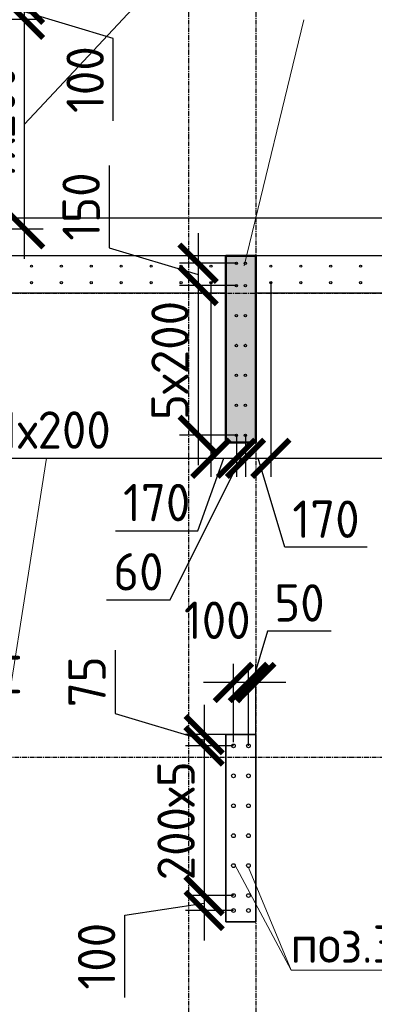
# Model space of a CAD drawing. Header units: millimetres. Extents: x -93479 to 1057970, y -66333 to 172656.
# Tile 442 of 473: x 985181 to 987551, y 47910 to 54488. Entities that reach past the tile are written whole.
import ezdxf

# ---------------------------------------------------------------- set-up
doc = ezdxf.new("R2010")
doc.units = ezdxf.units.MM
doc.linetypes.add('______5', pattern=[1100, 800, -100, 100, -100])
doc.linetypes.add('осевая', pattern=[50.8, 31.75, -6.35, 6.35, -6.35])
for name, color, linetype, lineweight in [('0 Фундамент', 5, 'Continuous', 30), ('1 Стены', 3, 'Continuous', 30), ('Конструкции 0.5', 5, 'Continuous', 50), ('Оси', 40, '______5', 18), ('подоснова', 151, 'Continuous', 5), ('РАЗМЕРЫ', 7, 'Continuous', 9), ('СТЕНЫ', 3, 'Continuous', 30)]:
    doc.layers.add(name, color=color, linetype=linetype, lineweight=lineweight)
doc.layers.add('Колонна_ бетон', color=7, linetype='Continuous', lineweight=50, true_color=0xb4b496)
doc.styles.add('GOST-2.304_Type-B', font='GOST_Common.ttf')
doc.dimstyles.new('СПДС', dxfattribs={"dimscale": 100, "dimtxt": 2.5, "dimasz": 2.5, "dimexe": 1.25, "dimexo": 0, "dimtad": 1, "dimdec": 0, "dimtxsty": 'GOST-2.304_Type-B', "dimblk": 'ARCHTICK', "dimcen": 2.5, "dimdle": 2, "dimadec": 0, "dimazin": 2, "dimtfac": 0.75, "dimtdec": 0, "dimtmove": 1, "dimatfit": 3, "dimfxl": 1, "dimtolj": 1, "dimarcsym": 1})

# ---------------------------------------------------------------- blocks, each defined once
blk = doc.blocks.new('_ArchTick')
at = {"color": 0, "linetype": 'ByBlock', "const_width": 0.15}
blk.add_lwpolyline([(-0.5, -0.5), (0.5, 0.5)], dxfattribs=at)
blk = doc.blocks.new('*D1047')
at = {"layer": 'DEFPOINTS', "color": 0, "ltscale": 100, "transparency": 16777216}
for p in [(986622.4, 49711.4), (986413.7, 49636.4), (986609.3, 49636.4)]:
    blk.add_point(p, dxfattribs=at)
at = {"layer": 'РАЗМЕРЫ', "color": 0, "lineweight": -2, "transparency": 16777216}
for p, q in [((985818.8, 50276.6), (985818.8, 49852.3)), ((986413.7, 49911.4), (986413.7, 49436.4)), ((985818.8, 49852.3), (986413.7, 49673.9)), ((986622.4, 49711.4), (986288.7, 49711.4)), ((986609.3, 49636.4), (986288.7, 49636.4))]:
    blk.add_line(p, q, dxfattribs=at)
at = {"layer": 'РАЗМЕРЫ', "color": 0, "lineweight": -2, "ltscale": 100, "transparency": 16777216, "xscale": 250, "yscale": 250, "zscale": 250}
for p, rotation in [((986413.7, 49711.4), 270), ((986413.7, 49636.4), 90)]:
    blk.add_blockref('_ArchTick', p, dxfattribs=dict(at, rotation=rotation))
at = {"layer": 'РАЗМЕРЫ', "color": 0, "ltscale": 100, "transparency": 16777216, "insert": (985630.9, 50064.5), "char_height": 250, "attachment_point": 5, "rotation": 90, "style": 'GOST-2.304_Type-B'}
blk.add_mtext('\\A1;75', dxfattribs=at)
blk = doc.blocks.new('*D1048')
at = {"layer": 'DEFPOINTS', "color": 0, "ltscale": 100, "transparency": 16777216}
for p in [(986609.3, 49636.4), (986413.7, 48636.4), (986609.3, 48636.4)]:
    blk.add_point(p, dxfattribs=at)
at = {"layer": 'РАЗМЕРЫ', "color": 0, "lineweight": -2, "transparency": 16777216}
for p, q in [((986413.7, 49836.4), (986413.7, 48436.4)), ((986609.3, 49636.4), (986288.7, 49636.4)), ((986609.3, 48636.4), (986288.7, 48636.4))]:
    blk.add_line(p, q, dxfattribs=at)
at = {"layer": 'РАЗМЕРЫ', "color": 0, "lineweight": -2, "ltscale": 100, "transparency": 16777216, "xscale": 250, "yscale": 250, "zscale": 250}
for p, rotation in [((986413.7, 49636.4), 90), ((986413.7, 48636.4), 270)]:
    blk.add_blockref('_ArchTick', p, dxfattribs=dict(at, rotation=rotation))
at = {"layer": 'РАЗМЕРЫ', "color": 0, "ltscale": 100, "transparency": 16777216, "insert": (986226, 49136.4), "char_height": 250, "attachment_point": 5, "rotation": 90, "style": 'GOST-2.304_Type-B'}
blk.add_mtext('\\A1;200х5', dxfattribs=at)
blk = doc.blocks.new('*D1049')
at = {"layer": 'DEFPOINTS', "color": 0, "ltscale": 100, "transparency": 16777216}
for p in [(986609.3, 48636.4), (986413.7, 48536.4), (986609.3, 48536.4)]:
    blk.add_point(p, dxfattribs=at)
at = {"layer": 'РАЗМЕРЫ', "color": 0, "lineweight": -2, "transparency": 16777216}
for p, q in [((986413.7, 48836.4), (986413.7, 48336.4)), ((986609.3, 48636.4), (986288.7, 48636.4)), ((985882.4, 48506.3), (986413.7, 48586.4)), ((985882.4, 47955.8), (985882.4, 48506.3)), ((986609.3, 48536.4), (986288.7, 48536.4))]:
    blk.add_line(p, q, dxfattribs=at)
at = {"layer": 'РАЗМЕРЫ', "color": 0, "lineweight": -2, "ltscale": 100, "transparency": 16777216, "xscale": 250, "yscale": 250, "zscale": 250}
for p, rotation in [((986413.7, 48636.4), 270), ((986413.7, 48536.4), 90)]:
    blk.add_blockref('_ArchTick', p, dxfattribs=dict(at, rotation=rotation))
at = {"layer": 'РАЗМЕРЫ', "color": 0, "ltscale": 100, "transparency": 16777216, "insert": (985694.8, 48231.1), "char_height": 250, "attachment_point": 5, "rotation": 90, "style": 'GOST-2.304_Type-B'}
blk.add_mtext('\\A1;100', dxfattribs=at)
blk = doc.blocks.new('*D1050')
at = {"layer": 'DEFPOINTS', "color": 0, "ltscale": 100, "transparency": 16777216}
for p in [(986709.7, 50060), (986759.3, 49711.4), (986709.7, 49636.4)]:
    blk.add_point(p, dxfattribs=at)
at = {"layer": 'РАЗМЕРЫ', "color": 0, "lineweight": -2, "transparency": 16777216}
for p, q in [((986837.7, 50403.9), (986734.5, 50060)), ((987263, 50403.9), (986837.7, 50403.9)), ((986709.7, 49636.4), (986709.7, 50185)), ((986759.3, 49711.4), (986759.3, 50185)), ((986959.3, 50060), (986509.7, 50060))]:
    blk.add_line(p, q, dxfattribs=at)
at = {"layer": 'РАЗМЕРЫ', "color": 0, "lineweight": -2, "ltscale": 100, "transparency": 16777216, "xscale": 250, "yscale": 250, "zscale": 250}
blk.add_blockref('_ArchTick', (986709.7, 50060), dxfattribs=at)
at = {"layer": 'РАЗМЕРЫ', "color": 0, "lineweight": -2, "ltscale": 100, "transparency": 16777216, "xscale": 250, "yscale": 250, "zscale": 250, "rotation": 180}
blk.add_blockref('_ArchTick', (986759.3, 50060), dxfattribs=at)
at = {"layer": 'РАЗМЕРЫ', "color": 0, "ltscale": 100, "transparency": 16777216, "insert": (987050.3, 50591.5), "char_height": 250, "attachment_point": 5, "style": 'GOST-2.304_Type-B'}
blk.add_mtext('\\A1;50', dxfattribs=at)
blk = doc.blocks.new('*D1051')
at = {"layer": 'DEFPOINTS', "color": 0, "ltscale": 100, "transparency": 16777216}
for p in [(986609.3, 50060), (986609.3, 49661.4), (986709.7, 49636.4)]:
    blk.add_point(p, dxfattribs=at)
at = {"layer": 'РАЗМЕРЫ', "color": 0, "lineweight": -2, "transparency": 16777216}
for p, q in [((986609.3, 49661.4), (986609.3, 50185)), ((986709.7, 49636.4), (986709.7, 50185)), ((986909.7, 50060), (986409.3, 50060))]:
    blk.add_line(p, q, dxfattribs=at)
at = {"layer": 'РАЗМЕРЫ', "color": 0, "lineweight": -2, "ltscale": 100, "transparency": 16777216, "xscale": 250, "yscale": 250, "zscale": 250}
blk.add_blockref('_ArchTick', (986609.3, 50060), dxfattribs=at)
at = {"layer": 'РАЗМЕРЫ', "color": 0, "lineweight": -2, "ltscale": 100, "transparency": 16777216, "xscale": 250, "yscale": 250, "zscale": 250, "rotation": 180}
blk.add_blockref('_ArchTick', (986709.7, 50060), dxfattribs=at)
at = {"layer": 'РАЗМЕРЫ', "color": 0, "ltscale": 100, "transparency": 16777216, "insert": (986501.3, 50475.6), "char_height": 250, "attachment_point": 5, "style": 'GOST-2.304_Type-B'}
blk.add_mtext('\\A1;100', dxfattribs=at)
blk = doc.blocks.new('*D1153')
at = {"layer": 'DEFPOINTS', "color": 0, "ltscale": 100, "transparency": 16777216}
for p in [(984526.3, 54491.4), (985212.8, 54491.4), (984519.3, 53091.4)]:
    blk.add_point(p, dxfattribs=at)
at = {"layer": 'РАЗМЕРЫ', "color": 0, "lineweight": -2, "transparency": 16777216}
for p, q in [((985212.8, 52891.4), (985212.8, 54691.4)), ((984526.3, 54491.4), (985337.8, 54491.4)), ((984519.3, 53091.4), (985337.8, 53091.4))]:
    blk.add_line(p, q, dxfattribs=at)
at = {"layer": 'РАЗМЕРЫ', "color": 0, "lineweight": -2, "ltscale": 100, "transparency": 16777216, "xscale": 250, "yscale": 250, "zscale": 250}
for p, rotation in [((985212.8, 54491.4), 90), ((985212.8, 53091.4), 270)]:
    blk.add_blockref('_ArchTick', p, dxfattribs=dict(at, rotation=rotation))
at = {"layer": 'РАЗМЕРЫ', "color": 0, "ltscale": 100, "transparency": 16777216, "insert": (985024.9, 53791.4), "char_height": 250, "attachment_point": 5, "rotation": 90, "style": 'GOST-2.304_Type-B'}
blk.add_mtext('\\A1;7х200', dxfattribs=at)
blk = doc.blocks.new('*D1154')
at = {"layer": 'DEFPOINTS', "color": 0, "ltscale": 100, "transparency": 16777216}
for p in [(984519.7, 54591.4), (985211.8, 54591.4), (984705.4, 54491.4)]:
    blk.add_point(p, dxfattribs=at)
at = {"layer": 'РАЗМЕРЫ', "color": 0, "lineweight": -2, "transparency": 16777216}
for p, q in [((985211.8, 54291.4), (985211.8, 54791.4)), ((984519.7, 54591.4), (985336.8, 54591.4)), ((985805.9, 54363.1), (985211.8, 54541.4)), ((984705.4, 54491.4), (985336.8, 54491.4)), ((985805.9, 53812.7), (985805.9, 54363.1))]:
    blk.add_line(p, q, dxfattribs=at)
at = {"layer": 'РАЗМЕРЫ', "color": 0, "lineweight": -2, "ltscale": 100, "transparency": 16777216, "xscale": 250, "yscale": 250, "zscale": 250}
for p, rotation in [((985211.8, 54591.4), 270), ((985211.8, 54491.4), 90)]:
    blk.add_blockref('_ArchTick', p, dxfattribs=dict(at, rotation=rotation))
at = {"layer": 'РАЗМЕРЫ', "color": 0, "ltscale": 100, "transparency": 16777216, "insert": (985618.3, 54087.9), "char_height": 250, "attachment_point": 5, "rotation": 90, "style": 'GOST-2.304_Type-B'}
blk.add_mtext('\\A1;100', dxfattribs=at)
blk = doc.blocks.new('*D1236')
at = {"layer": 'DEFPOINTS', "color": 0, "ltscale": 100, "transparency": 16777216}
for p in [(984259.2, 52724.4), (986459.2, 52731.4), (986459.2, 51559)]:
    blk.add_point(p, dxfattribs=at)
at = {"layer": 'РАЗМЕРЫ', "color": 0, "lineweight": -2, "transparency": 16777216}
for p, q in [((984259.2, 52724.4), (984259.2, 51434)), ((986459.2, 52731.4), (986459.2, 51434)), ((984059.2, 51559), (986659.2, 51559))]:
    blk.add_line(p, q, dxfattribs=at)
at = {"layer": 'РАЗМЕРЫ', "color": 0, "lineweight": -2, "ltscale": 100, "transparency": 16777216, "xscale": 250, "yscale": 250, "zscale": 250, "rotation": 180}
blk.add_blockref('_ArchTick', (984259.2, 51559), dxfattribs=at)
at = {"layer": 'РАЗМЕРЫ', "color": 0, "lineweight": -2, "ltscale": 100, "transparency": 16777216, "xscale": 250, "yscale": 250, "zscale": 250}
blk.add_blockref('_ArchTick', (986459.2, 51559), dxfattribs=at)
at = {"layer": 'РАЗМЕРЫ', "color": 0, "ltscale": 100, "transparency": 16777216, "insert": (985359.2, 51746.6), "char_height": 250, "attachment_point": 5, "style": 'GOST-2.304_Type-B'}
blk.add_mtext('\\A1;11х200', dxfattribs=at)
blk = doc.blocks.new('*D1237')
at = {"layer": 'DEFPOINTS', "color": 0, "ltscale": 100, "transparency": 16777216}
for p in [(986459.2, 52731.4), (986629.2, 51711.4), (986629.2, 51558)]:
    blk.add_point(p, dxfattribs=at)
at = {"layer": 'РАЗМЕРЫ', "color": 0, "lineweight": -2, "transparency": 16777216}
for p, q in [((986459.2, 52731.4), (986459.2, 51433)), ((986629.2, 51711.4), (986629.2, 51433)), ((986259.2, 51558), (986829.2, 51558)), ((986371.7, 51074.1), (986544.2, 51558)), ((985821.3, 51074.1), (986371.7, 51074.1))]:
    blk.add_line(p, q, dxfattribs=at)
at = {"layer": 'РАЗМЕРЫ', "color": 0, "lineweight": -2, "ltscale": 100, "transparency": 16777216, "xscale": 250, "yscale": 250, "zscale": 250, "rotation": 180}
blk.add_blockref('_ArchTick', (986459.2, 51558), dxfattribs=at)
at = {"layer": 'РАЗМЕРЫ', "color": 0, "lineweight": -2, "ltscale": 100, "transparency": 16777216, "xscale": 250, "yscale": 250, "zscale": 250}
blk.add_blockref('_ArchTick', (986629.2, 51558), dxfattribs=at)
at = {"layer": 'РАЗМЕРЫ', "color": 0, "ltscale": 100, "transparency": 16777216, "insert": (986096.5, 51261.9), "char_height": 250, "attachment_point": 5, "style": 'GOST-2.304_Type-B'}
blk.add_mtext('\\A1;170', dxfattribs=at)
blk = doc.blocks.new('*D1238')
at = {"layer": 'DEFPOINTS', "color": 0, "ltscale": 100, "transparency": 16777216}
for p in [(986629.2, 51711.4), (986689.5, 51711.4), (986689.5, 51558)]:
    blk.add_point(p, dxfattribs=at)
at = {"layer": 'РАЗМЕРЫ', "color": 0, "lineweight": -2, "transparency": 16777216}
for p, q in [((986629.2, 51711.4), (986629.2, 51433)), ((986689.5, 51711.4), (986689.5, 51433)), ((986186.6, 50611.6), (986659.4, 51558)), ((986429.2, 51558), (986889.5, 51558)), ((985761.3, 50611.6), (986186.6, 50611.6))]:
    blk.add_line(p, q, dxfattribs=at)
at = {"layer": 'РАЗМЕРЫ', "color": 0, "lineweight": -2, "ltscale": 100, "transparency": 16777216, "xscale": 250, "yscale": 250, "zscale": 250}
blk.add_blockref('_ArchTick', (986629.2, 51558), dxfattribs=at)
at = {"layer": 'РАЗМЕРЫ', "color": 0, "lineweight": -2, "ltscale": 100, "transparency": 16777216, "xscale": 250, "yscale": 250, "zscale": 250, "rotation": 180}
blk.add_blockref('_ArchTick', (986689.5, 51558), dxfattribs=at)
at = {"layer": 'РАЗМЕРЫ', "color": 0, "ltscale": 100, "transparency": 16777216, "insert": (985974, 50799.3), "char_height": 250, "attachment_point": 5, "style": 'GOST-2.304_Type-B'}
blk.add_mtext('\\A1;60', dxfattribs=at)
blk = doc.blocks.new('*D1239')
at = {"layer": 'DEFPOINTS', "color": 0, "ltscale": 100, "transparency": 16777216}
for p in [(986859.2, 52731.4), (986689.5, 51711.4), (986859.2, 51558)]:
    blk.add_point(p, dxfattribs=at)
at = {"layer": 'РАЗМЕРЫ', "color": 0, "lineweight": -2, "transparency": 16777216}
for p, q in [((986859.2, 52731.4), (986859.2, 51433)), ((986689.5, 51711.4), (986689.5, 51433)), ((986489.5, 51558), (987059.2, 51558)), ((986952.8, 50963.1), (986774.4, 51558)), ((987503.3, 50963.1), (986952.8, 50963.1))]:
    blk.add_line(p, q, dxfattribs=at)
at = {"layer": 'РАЗМЕРЫ', "color": 0, "lineweight": -2, "ltscale": 100, "transparency": 16777216, "xscale": 250, "yscale": 250, "zscale": 250, "rotation": 180}
blk.add_blockref('_ArchTick', (986689.5, 51558), dxfattribs=at)
at = {"layer": 'РАЗМЕРЫ', "color": 0, "lineweight": -2, "ltscale": 100, "transparency": 16777216, "xscale": 250, "yscale": 250, "zscale": 250}
blk.add_blockref('_ArchTick', (986859.2, 51558), dxfattribs=at)
at = {"layer": 'РАЗМЕРЫ', "color": 0, "ltscale": 100, "transparency": 16777216, "insert": (987228, 51151), "char_height": 250, "attachment_point": 5, "style": 'GOST-2.304_Type-B'}
blk.add_mtext('\\A1;170', dxfattribs=at)
blk = doc.blocks.new('*D1240')
at = {"layer": 'DEFPOINTS', "color": 0, "ltscale": 100, "transparency": 16777216}
for p in [(986859.2, 52731.4), (991059.2, 52731.4), (991059.2, 51558)]:
    blk.add_point(p, dxfattribs=at)
at = {"layer": 'РАЗМЕРЫ', "color": 0, "lineweight": -2, "transparency": 16777216}
for p, q in [((986859.2, 52731.4), (986859.2, 51433)), ((991059.2, 52731.4), (991059.2, 51433)), ((986659.2, 51558), (991259.2, 51558))]:
    blk.add_line(p, q, dxfattribs=at)
at = {"layer": 'РАЗМЕРЫ', "color": 0, "lineweight": -2, "ltscale": 100, "transparency": 16777216, "xscale": 250, "yscale": 250, "zscale": 250, "rotation": 180}
blk.add_blockref('_ArchTick', (986859.2, 51558), dxfattribs=at)
at = {"layer": 'РАЗМЕРЫ', "color": 0, "lineweight": -2, "ltscale": 100, "transparency": 16777216, "xscale": 250, "yscale": 250, "zscale": 250}
blk.add_blockref('_ArchTick', (991059.2, 51558), dxfattribs=at)
at = {"layer": 'РАЗМЕРЫ', "color": 0, "ltscale": 100, "transparency": 16777216, "insert": (988959.2, 51745.6), "char_height": 250, "attachment_point": 5, "style": 'GOST-2.304_Type-B'}
blk.add_mtext('\\A1;21х200', dxfattribs=at)
blk = doc.blocks.new('*D1273')
at = {"layer": 'DEFPOINTS', "color": 0, "ltscale": 100, "transparency": 16777216}
for p in [(986629.2, 52861.4), (986373.2, 52711.4), (986629.2, 52711.4)]:
    blk.add_point(p, dxfattribs=at)
at = {"layer": 'РАЗМЕРЫ', "color": 0, "lineweight": -2, "transparency": 16777216}
for p, q in [((985779.1, 53515), (985779.1, 52964.6)), ((986373.2, 53061.4), (986373.2, 52511.4)), ((985779.1, 52964.6), (986373.2, 52786.4)), ((986629.2, 52861.4), (986248.2, 52861.4)), ((986629.2, 52711.4), (986248.2, 52711.4))]:
    blk.add_line(p, q, dxfattribs=at)
at = {"layer": 'РАЗМЕРЫ', "color": 0, "lineweight": -2, "ltscale": 100, "transparency": 16777216, "xscale": 250, "yscale": 250, "zscale": 250}
for p, rotation in [((986373.2, 52861.4), 90), ((986373.2, 52711.4), 270)]:
    blk.add_blockref('_ArchTick', p, dxfattribs=dict(at, rotation=rotation))
at = {"layer": 'РАЗМЕРЫ', "color": 0, "ltscale": 100, "transparency": 16777216, "insert": (985591.5, 53239.8), "char_height": 250, "attachment_point": 5, "rotation": 90, "style": 'GOST-2.304_Type-B'}
blk.add_mtext('\\A1;150', dxfattribs=at)
blk = doc.blocks.new('*D1274')
at = {"layer": 'DEFPOINTS', "color": 0, "ltscale": 100, "transparency": 16777216}
for p in [(986629.2, 52711.4), (986373.2, 51711.4), (986629.2, 51711.4)]:
    blk.add_point(p, dxfattribs=at)
at = {"layer": 'РАЗМЕРЫ', "color": 0, "lineweight": -2, "transparency": 16777216}
for p, q in [((986373.2, 52911.4), (986373.2, 51511.4)), ((986629.2, 52711.4), (986248.2, 52711.4)), ((986629.2, 51711.4), (986248.2, 51711.4))]:
    blk.add_line(p, q, dxfattribs=at)
at = {"layer": 'РАЗМЕРЫ', "color": 0, "lineweight": -2, "ltscale": 100, "transparency": 16777216, "xscale": 250, "yscale": 250, "zscale": 250}
for p, rotation in [((986373.2, 52711.4), 90), ((986373.2, 51711.4), 270)]:
    blk.add_blockref('_ArchTick', p, dxfattribs=dict(at, rotation=rotation))
at = {"layer": 'РАЗМЕРЫ', "color": 0, "ltscale": 100, "transparency": 16777216, "insert": (986185.6, 52211.4), "char_height": 250, "attachment_point": 5, "rotation": 90, "style": 'GOST-2.304_Type-B'}
blk.add_mtext('\\A1;5х200', dxfattribs=at)
blk = doc.blocks.new('оси2')
at = {"layer": 'Оси', "color": 7, "linetype": 'осевая', "lineweight": 25, "transparency": 33554687}
for p, q in [((991945.5, 4955.2), (991945.5, -20287.7)), ((992395.5, 4955.2), (992395.5, -20293.6)), ((979200, 1707.1), (1032582.1, 1707.1)), ((979200, -1392.9), (1032582.1, -1392.9))]:
    blk.add_line(p, q, dxfattribs=at)

msp = doc.modelspace()

# ---------------------------------------------------------------- hatches: boundary and pattern name
at = {"layer": 'Конструкции 0.5', "lineweight": 0, "true_color": 0x939598, "transparency": 33554648}
h = msp.add_hatch(dxfattribs=at)
h.set_pattern_fill('ANSI35', color=252, scale=50)
h.set_pattern_definition([(45, (0, -33113.54), (-224.5064, 224.5064), []), (45, (224.5, -33113.54), (-224.5064, 224.5064), [396.875, -79.375, 0, -79.375])])
h.paths.add_polyline_path([(1018409.3, 37261.4), (1018609.2, 37261.4), (1018609.2, 36011.4), (1018409.3, 36011.4)])
h.paths.add_polyline_path([(1024809.3, 37011.4), (1025059.3, 37011.4), (1025059.3, 36011.4), (1024809.3, 36011.4)])
h.paths.add_polyline_path([(1024809.2, 41961.4), (1025059.2, 41961.4), (1025059.2, 40961.4), (1024809.2, 40961.4)])
h.paths.add_polyline_path([(1023809.2, 46761.4), (1025059.3, 46761.4), (1025059.3, 46561.4), (1023809.2, 46561.4)])
h.paths.add_polyline_path([(1024809.2, 50161.4), (1025059.2, 50161.4), (1025059.2, 49161.4), (1024809.2, 49161.4)])
h.paths.add_polyline_path([(1024809.3, 52911.4), (1025059.2, 52911.4), (1025059.2, 51911.4), (1024809.3, 51911.4)])
h.paths.add_polyline_path([(1021609.2, 52911.4), (1022608.9, 52911.4), (1022608.9, 52661.4), (1021609.2, 52661.4)])
h.paths.add_polyline_path([(1017469.2, 52911.4), (1018469.2, 52911.4), (1018469.2, 52661.4), (1017469.2, 52661.4)])
h.paths.add_polyline_path([(1014609.2, 52911.4), (1014809.2, 52911.4), (1014809.2, 51661.4), (1014609.2, 51661.4)])
h.paths.add_polyline_path([(1009309.3, 52911.4), (1009509.3, 52911.4), (1009509.3, 51661.4), (1009309.3, 51661.4)])
h.paths.add_polyline_path([(994159.2, 52911.4), (995159.2, 52911.4), (995159.2, 52661.4), (994159.2, 52661.4)])
h.paths.add_polyline_path([(991159.2, 52911.4), (991359.2, 52911.4), (991359.2, 51661.4), (991159.2, 51661.4)])
h.paths.add_polyline_path([(986559.2, 52911.4), (986759.3, 52911.4), (986759.3, 51664.4), (986559.2, 51664.4)])
h.paths.add_polyline_path([(982109.3, 52911.4), (983098.2, 52911.4), (983098.2, 52661.4), (982109.3, 52661.4)])
h.paths.add_polyline_path([(977759.2, 52911.4), (978009.2, 52911.4), (978009.2, 51911.4), (977759.2, 51911.4)])

# ---------------------------------------------------------------- linework, layer by layer
at = {"layer": '0 Фундамент', "color": 7}
msp.add_lwpolyline([(1014559.3, 53161.4), (984639.3, 53161.4)], dxfattribs=at)
at = {"layer": '1 Стены', "color": 7, "lineweight": 0}
for p, q in [((986559.3, 49711.4, -360), (986759.3, 49711.4, -360)), ((986559.3, 48461.4, -360), (986559.3, 49711.4, -360)), ((986759.3, 49711.4, -360), (986759.3, 48461.4, -360)), ((986759.3, 48461.4, -360), (986559.3, 48461.4, -360))]:
    msp.add_line(p, q, dxfattribs=at)
at = {"layer": 'Колонна_ бетон', "color": 7, "linetype": 'Continuous', "lineweight": 35, "transparency": 33554687}
for p, q in [((986759.2, 49711.4, 360), (986559.2, 49711.4, 360)), ((986559.2, 49711.4, 360), (986559.2, 49711.4, 360)), ((986559.2, 49711.4, 360), (986559.2, 48461.4, 360)), ((986759.2, 49711.4, 360), (986759.2, 49711.4, 360)), ((986759.2, 48461.4, 360), (986759.2, 49711.4, 360)), ((986559.2, 48461.4, 360), (986759.2, 48461.4, 360)), ((986559.2, 48461.4, 360), (986559.2, 48461.4, 360)), ((986759.2, 48461.4, 360), (986759.2, 48461.4, 360))]:
    msp.add_line(p, q, dxfattribs=at)
at = {"layer": 'Конструкции 0.5', "color": 7, "elevation": 360}
msp.add_lwpolyline([(986559.2, 52911.4), (986759.3, 52911.4), (986759.3, 51664.4), (986559.2, 51664.4)], close=True, dxfattribs=at)
at = {"layer": 'подоснова', "color": 7, "lineweight": 15, "ltscale": 0.3}
for p, q in [((985212.8, 53791.4, 360), (986667.5, 55344.5, 360)), ((986680.3, 52843.1), (987079.8, 54488.3)), ((987079.8, 54488.3), (987079.9, 54488.3)), ((985359.2, 51559, 360), (985105.8, 49937.7, 360)), ((986615.8, 48847.1), (986994.8, 48137.1)), ((986709.7, 48823.9), (986994.8, 48137.1)), ((986994.8, 48137.1), (986994.9, 48137.1)), ((986996, 48137.3), (989401.9, 48137.3))]:
    msp.add_line(p, q, dxfattribs=at)
at = {"layer": 'РАЗМЕРЫ', "color": 7, "linetype": 'Continuous', "lineweight": 30}
for centre, radius in [((985259.2, 52841.7, -360), 7), ((985459.2, 52841.7, -360), 7), ((985659.2, 52841.7, -360), 7), ((985859.2, 52841.7, -360), 7), ((986059.2, 52841.7, -360), 7), ((986259.2, 52841.7, -360), 7), ((986459.2, 52841.7, -360), 7), ((986629.2, 52861.4), 8), ((986689.5, 52861.4), 8), ((986859.2, 52841.7), 7), ((987059.2, 52841.7), 7), ((987259.2, 52841.7), 7), ((987459.2, 52841.7), 7), ((985259.2, 52731.4, -360), 7), ((985459.2, 52731.4, -360), 7), ((985659.2, 52731.4, -360), 7), ((985859.2, 52731.4, -360), 7), ((986059.2, 52731.4, -360), 7), ((986259.2, 52731.4, -360), 7), ((986459.2, 52731.4, -360), 7), ((986629.2, 52711.4), 8), ((986689.5, 52711.4), 8), ((986859.2, 52731.4), 7), ((987059.2, 52731.4), 7), ((987259.2, 52731.4), 7), ((987459.2, 52731.4), 7), ((986629.2, 52511.4), 8), ((986689.5, 52511.4), 8), ((986629.2, 52311.4), 8), ((986689.5, 52311.4), 8), ((986629.2, 52111.4), 8), ((986689.5, 52111.4), 8), ((986629.2, 51911.4), 8), ((986689.5, 51911.4), 8), ((986629.2, 51711.4), 8), ((986689.5, 51711.4), 8), ((986609.3, 49636.4, -360), 12.5), ((986709.7, 49636.4, -360), 12.5), ((986609.3, 49436.4, -360), 12.5), ((986709.7, 49436.4, -360), 12.5), ((986609.3, 49236.4, -360), 12.5), ((986709.7, 49236.4, -360), 12.5), ((986609.3, 49036.4, -360), 12.5), ((986709.7, 49036.4, -360), 12.5), ((986609.3, 48836.4, -360), 12.5), ((986709.7, 48836.4, -360), 12.5), ((986609.3, 48636.4, -360), 12.5), ((986709.7, 48636.4, -360), 12.5), ((986609.3, 48536.4, -360), 12.5), ((986709.7, 48536.4, -360), 12.5)]:
    msp.add_circle(centre, radius, dxfattribs=at)
at = {"layer": 'СТЕНЫ', "color": 7, "linetype": 'Continuous', "transparency": 33554687}
for p, q in [((1025059.2, 52911.4, 360), (977509.2, 52911.4, 360)), ((986559.2, 51661.4, 360), (986559.2, 52911.4, 360)), ((986559.2, 52911.4, 360), (986559.2, 52911.4, 360)), ((986559.2, 52661.4, 360), (978009.2, 52661.4, 360)), ((986559.2, 52661.4, 360), (986559.2, 52661.4, 360)), ((991159.2, 52661.4, 360), (986759.2, 52661.4, 360)), ((986759.2, 52661.4, 360), (986759.2, 51661.4, 360)), ((986759.2, 52661.4, 360), (986759.2, 52661.4, 360)), ((986759.2, 51661.4, 360), (986559.2, 51661.4, 360)), ((986559.2, 51661.4, 360), (986559.2, 51661.4, 360)), ((986759.2, 51661.4, 360), (986759.2, 51661.4, 360))]:
    msp.add_line(p, q, dxfattribs=at)
at = {"layer": 'СТЕНЫ', "color": 7, "lineweight": 0}
msp.add_lwpolyline([(986759.2, 52911.4), (986559.2, 52911.4), (986559.2, 51661.4), (986759.2, 51661.4)], close=True, dxfattribs=at)

# ---------------------------------------------------------------- block references
at = {"layer": 'РАЗМЕРЫ', "color": 7}
msp.add_blockref('оси2', (-5636.2, 50954.2, -360), dxfattribs=at)

# ---------------------------------------------------------------- texts
at = {"layer": 'подоснова', "color": 7, "ltscale": 0.3, "style": 'GOST-2.304_Type-B'}
for s, p in [('поз.5 ∅12 А500С', (982724.8, 49987.7, 360)), ('поз.3 ∅25 А500С', (986989.9, 48187.1))]:
    msp.add_text(s, height=250, dxfattribs=at).set_placement(p)

# ---------------------------------------------------------------- dimensions: what is measured, and where the dimension line sits
at = {"layer": 'РАЗМЕРЫ', "color": 7}
for base, p1, p2, picture, middle in [((985211.8, 54591.4), (984705.4, 54491.4), (984519.7, 54591.4), '*D1154', (985618.3, 54300.6)), ((986373.2, 52711.4), (986629.2, 52861.4), (986629.2, 52711.4), '*D1273', (985591.5, 53027.1)), ((986413.7, 49636.4), (986622.4, 49711.4, -360), (986609.3, 49636.4, -360), '*D1047', (985630.9, 49914.8))]:
    dim = msp.add_linear_dim(base=base, p1=p1, p2=p2, angle=90, dimstyle='СПДС', dxfattribs=at)
    dim.commit()
    dim.dimension.update_dxf_attribs({"geometry": picture, "text_midpoint": middle})
for base, p1, p2, text, picture, middle in [((985212.8, 54491.4), (984519.3, 53091.4), (984526.3, 54491.4), '7х200', '*D1153', (985024.9, 53791.4)), ((986373.2, 51711.4), (986629.2, 52711.4), (986629.2, 51711.4), '5х200', '*D1274', (986185.6, 52211.4)), ((986413.7, 48636.4), (986609.3, 49636.4, -360), (986609.3, 48636.4, -360), '200х5', '*D1048', (986226, 49136.4))]:
    dim = msp.add_linear_dim(base=base, p1=p1, p2=p2, angle=90, text=text, dimstyle='СПДС', dxfattribs=at)
    dim.commit()
    dim.dimension.update_dxf_attribs({"geometry": picture, "text_midpoint": middle})
for base, p1, p2, text, picture, middle in [((986459.2, 51559), (984259.2, 52724.4, -360), (986459.2, 52731.4, -360), '11х200', '*D1236', (985359.2, 51746.6)), ((991059.2, 51558), (986859.2, 52731.4), (991059.2, 52731.4), '21х200', '*D1240', (988959.2, 51745.6))]:
    dim = msp.add_linear_dim(base=base, p1=p1, p2=p2, text=text, dimstyle='СПДС', dxfattribs=at)
    dim.commit()
    dim.dimension.update_dxf_attribs({"geometry": picture, "text_midpoint": middle})
for base, p1, p2, picture, middle in [((986629.2, 51558), (986459.2, 52731.4, -360), (986629.2, 51711.4), '*D1237', (986309.2, 51074.1)), ((986689.5, 51558), (986629.2, 51711.4), (986689.5, 51711.4), '*D1238', (986124.1, 50611.6)), ((986609.3, 50060), (986709.7, 49636.4, -360), (986609.3, 49661.4, -360), '*D1051', (986501.3, 50288))]:
    dim = msp.add_linear_dim(base=base, p1=p1, p2=p2, dimstyle='СПДС', dxfattribs=at)
    dim.commit()
    dim.dimension.update_dxf_attribs({"geometry": picture, "text_midpoint": middle, "dimtype": 160})
for base, p1, p2, picture, middle in [((986859.2, 51558), (986689.5, 51711.4), (986859.2, 52731.4), '*D1239', (987015.3, 51151)), ((986709.7, 50060), (986759.3, 49711.4, -360), (986709.7, 49636.4, -360), '*D1050', (986900.2, 50591.5))]:
    dim = msp.add_linear_dim(base=base, p1=p1, p2=p2, dimstyle='СПДС', dxfattribs=at)
    dim.commit()
    dim.dimension.update_dxf_attribs({"geometry": picture, "text_midpoint": middle})
dim = msp.add_linear_dim(base=(986413.7, 48536.4), p1=(986609.3, 48636.4, -360), p2=(986609.3, 48536.4, -360), angle=90, dimstyle='СПДС', dxfattribs=at)
dim.commit()
dim.dimension.update_dxf_attribs({"geometry": '*D1049', "text_midpoint": (985882.4, 48443.8), "dimtype": 160})

doc.saveas('drawing.dxf')
